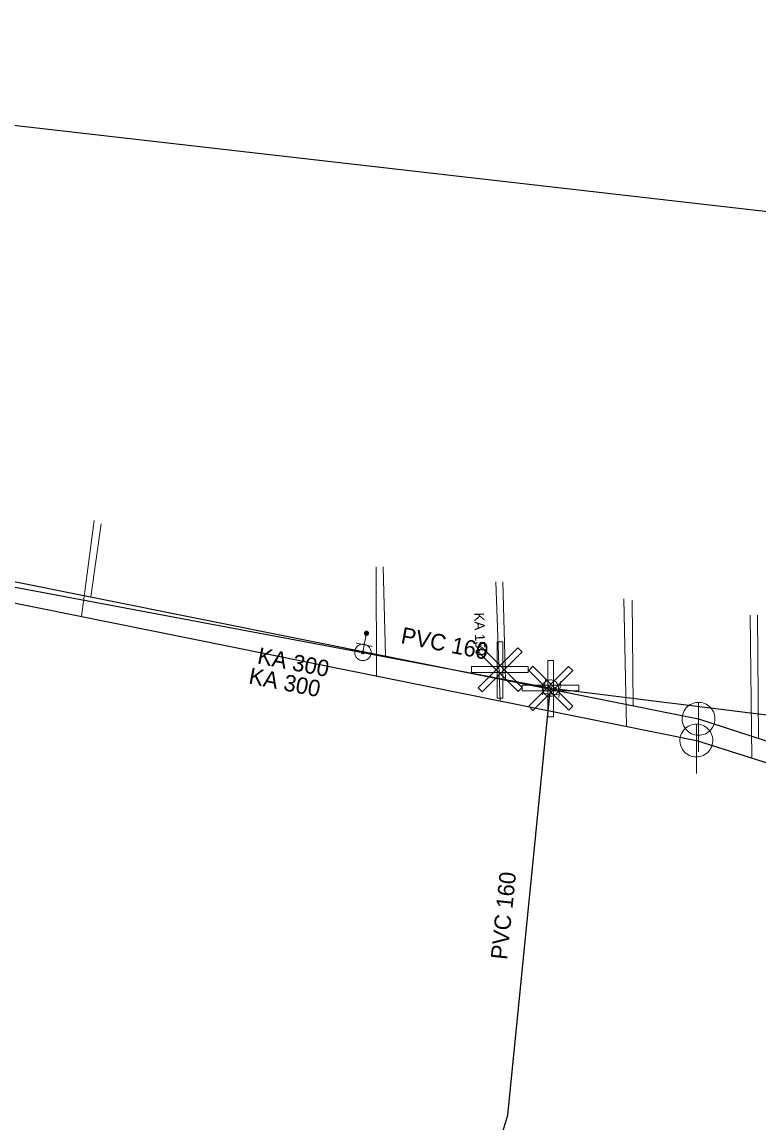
# Model space of a CAD drawing. Extents: x -809028 to -807737, y -990545 to -989489.
# Drawn here: x -808691.1 to -808646.3, y -989823.8 to -989756.8 of the extents above; entities that cross this region are included whole.
import ezdxf

# ---------------------------------------------------------------- set-up
doc = ezdxf.new("R2010")
doc.units = 0
doc.header["$LTSCALE"] = 0.32
for name, color, linetype, lineweight in [('1', 7, 'Continuous', 13), ('10', 7, 'Continuous', 13), ('11', 7, 'Continuous', 13), ('12', 7, 'Continuous', 13), ('14', 7, 'Continuous', 25), ('17', 7, 'Continuous', 25), ('22', 7, 'Continuous', 13), ('34', 7, 'Continuous', 13), ('47', 7, 'Continuous', 13), ('9', 7, 'Continuous', 13)]:
    doc.layers.add(name, color=color, linetype=linetype, lineweight=lineweight)

msp = doc.modelspace()

# ---------------------------------------------------------------- linework, layer by layer
at = {"layer": '10'}
for points in [[(-808662.189, -989794.541), (-808661.838, -989794.541), (-808661.838, -989797.976), (-808662.189, -989797.976)], [(-808660.923, -989794.905), (-808660.674, -989795.153), (-808663.103, -989797.582), (-808663.35, -989797.334)], [(-808663.342, -989795.144), (-808663.095, -989794.896), (-808660.666, -989797.325), (-808660.913, -989797.573)], [(-808660.304, -989796.05), (-808660.304, -989796.4), (-808663.74, -989796.4), (-808663.74, -989796.05)]]:
    msp.add_lwpolyline(points, close=True, dxfattribs=at)
at = {"layer": '11'}
for p, q in [((-808686.69, -989787.154), (-808687.463, -989793.008)), ((-808686.278, -989787.361), (-808686.899, -989791.802)), ((-808669.544, -989789.972), (-808669.521, -989796.626)), ((-808669.131, -989789.972), (-808668.987, -989795.4)), ((-808662.259, -989790.9), (-808662.004, -989798.142)), ((-808661.847, -989790.9), (-808661.686, -989796.866)), ((-808654.493, -989791.931), (-808654.314, -989799.693)), ((-808653.978, -989791.999), (-808653.91, -989798.428)), ((-808646.796, -989792.927), (-808646.694, -989801.616)), ((-808646.35, -989792.927), (-808646.291, -989800.413))]:
    msp.add_line(p, q, dxfattribs=at)
at = {"layer": '12'}
for points in [[(-808659.108, -989795.673), (-808658.757, -989795.673), (-808658.757, -989799.108), (-808659.108, -989799.108)], [(-808657.842, -989796.037), (-808657.593, -989796.285), (-808660.022, -989798.714), (-808660.269, -989798.466)], [(-808660.261, -989796.276), (-808660.014, -989796.028), (-808657.585, -989798.457), (-808657.831, -989798.705)], [(-808657.223, -989797.182), (-808657.223, -989797.532), (-808660.659, -989797.532), (-808660.659, -989797.182)]]:
    msp.add_lwpolyline(points, close=True, dxfattribs=at)
at = {"layer": '14'}
for p, q in [((-808697.037, -989789.766), (-808649.942, -989799.225)), ((-808697.964, -989790.891), (-808650.074, -989800.548)), ((-808650.074, -989800.548), (-808613.429, -989812.124))]:
    msp.add_line(p, q, dxfattribs=at)
at = {"layer": '14', "lineweight": 13}
for q in [(-808659.332, -989797.285), (-808658.986, -989797.72), (-808658.368, -989797.43)]:
    msp.add_line((-808658.95, -989797.358), q, dxfattribs=at)
msp.add_lwpolyline([(-808670.355, -989795.186), (-808670.276, -989794.729), (-808670.135, -989794.02)], dxfattribs=at)
at = {"layer": '14'}
msp.add_lwpolyline([(-808649.942, -989799.225), (-808613.76, -989810.999), (-808612.533, -989811.198)], dxfattribs=at)
at = {"layer": '17'}
for p, q in [((-808720.573, -989785.741), (-808670.355, -989795.186)), ((-808670.355, -989795.186), (-808659.332, -989797.285))]:
    msp.add_line(p, q, dxfattribs=at)
for points in [[(-808890.538, -989740.302), (-808584.263, -989775.39), (-808526.899, -989811.259)], [(-808664.001, -989829.47), (-808663.046, -989828.276), (-808661.539, -989823.34), (-808658.986, -989797.72)], [(-808658.368, -989797.43), (-808624.226, -989801.666), (-808621.609, -989801.943), (-808620.805, -989802.129)]]:
    msp.add_lwpolyline(points, dxfattribs=at)
at = {"layer": '22'}
for p, q in [((-808649.942, -989801.225), (-808649.941, -989798.225)), ((-808650.074, -989802.548), (-808650.073, -989799.548))]:
    msp.add_line(p, q, dxfattribs=at)
for points in [[(-808648.942, -989799.225), (-808648.947, -989799.116), (-808648.965, -989799.008), (-808648.995, -989798.902), (-808649.035, -989798.801), (-808649.087, -989798.704), (-808649.149, -989798.614), (-808649.221, -989798.531), (-808649.301, -989798.457), (-808649.389, -989798.391), (-808649.483, -989798.336), (-808649.583, -989798.291), (-808649.688, -989798.258), (-808649.795, -989798.236), (-808649.904, -989798.226), (-808650.014, -989798.228), (-808650.122, -989798.242), (-808650.229, -989798.267), (-808650.332, -989798.304), (-808650.43, -989798.353), (-808650.522, -989798.411), (-808650.608, -989798.48), (-808650.685, -989798.557), (-808650.754, -989798.643), (-808650.813, -989798.735), (-808650.861, -989798.833), (-808650.898, -989798.936), (-808650.924, -989799.043), (-808650.938, -989799.151), (-808650.941, -989799.261), (-808650.931, -989799.37), (-808650.91, -989799.477), (-808650.876, -989799.581), (-808650.832, -989799.681), (-808650.777, -989799.776), (-808650.711, -989799.864), (-808650.637, -989799.944), (-808650.554, -989800.016), (-808650.464, -989800.078), (-808650.368, -989800.13), (-808650.266, -989800.171), (-808650.161, -989800.201), (-808650.053, -989800.219), (-808649.943, -989800.225), (-808649.834, -989800.219), (-808649.726, -989800.201), (-808649.621, -989800.172), (-808649.519, -989800.131), (-808649.422, -989800.079), (-808649.332, -989800.017), (-808649.249, -989799.946), (-808649.174, -989799.866), (-808649.109, -989799.778), (-808649.053, -989799.684), (-808649.009, -989799.584), (-808648.975, -989799.48), (-808648.953, -989799.372), (-808648.943, -989799.263)], [(-808649.074, -989800.548), (-808649.079, -989800.439), (-808649.097, -989800.331), (-808649.127, -989800.225), (-808649.167, -989800.124), (-808649.219, -989800.027), (-808649.281, -989799.937), (-808649.353, -989799.854), (-808649.433, -989799.78), (-808649.521, -989799.714), (-808649.615, -989799.659), (-808649.715, -989799.614), (-808649.82, -989799.581), (-808649.927, -989799.559), (-808650.036, -989799.549), (-808650.146, -989799.551), (-808650.254, -989799.565), (-808650.361, -989799.59), (-808650.464, -989799.627), (-808650.562, -989799.676), (-808650.654, -989799.734), (-808650.74, -989799.803), (-808650.817, -989799.88), (-808650.886, -989799.966), (-808650.945, -989800.058), (-808650.993, -989800.156), (-808651.03, -989800.259), (-808651.056, -989800.366), (-808651.07, -989800.474), (-808651.073, -989800.584), (-808651.063, -989800.693), (-808651.042, -989800.8), (-808651.008, -989800.904), (-808650.964, -989801.004), (-808650.909, -989801.099), (-808650.843, -989801.187), (-808650.769, -989801.267), (-808650.686, -989801.339), (-808650.596, -989801.401), (-808650.5, -989801.453), (-808650.398, -989801.494), (-808650.293, -989801.524), (-808650.185, -989801.542), (-808650.075, -989801.548), (-808649.966, -989801.542), (-808649.858, -989801.524), (-808649.753, -989801.495), (-808649.651, -989801.454), (-808649.554, -989801.402), (-808649.464, -989801.34), (-808649.381, -989801.269), (-808649.306, -989801.189), (-808649.241, -989801.101), (-808649.185, -989801.007), (-808649.141, -989800.907), (-808649.107, -989800.803), (-808649.085, -989800.695), (-808649.075, -989800.586)]]:
    msp.add_lwpolyline(points, close=True, dxfattribs=at)
at = {"layer": '34'}
for p, q in [((-808670.766, -989794.632), (-808669.785, -989794.826)), ((-808659.238, -989796.793), (-808659.426, -989797.776)), ((-808658.306, -989796.933), (-808658.43, -989797.926)), ((-808659.483, -989797.67), (-808658.488, -989797.77))]:
    msp.add_line(p, q, dxfattribs=at)
at = {"layer": '47'}
for points in [[(-808669.863, -989795.278), (-808669.856, -989795.226), (-808669.855, -989795.174), (-808669.859, -989795.122), (-808669.868, -989795.07), (-808669.883, -989795.02), (-808669.903, -989794.971), (-808669.928, -989794.926), (-808669.958, -989794.883), (-808669.991, -989794.843), (-808670.029, -989794.806), (-808670.071, -989794.774), (-808670.115, -989794.747), (-808670.162, -989794.724), (-808670.212, -989794.707), (-808670.262, -989794.694), (-808670.314, -989794.687), (-808670.366, -989794.686), (-808670.419, -989794.69), (-808670.47, -989794.699), (-808670.52, -989794.714), (-808670.569, -989794.734), (-808670.615, -989794.759), (-808670.658, -989794.788), (-808670.698, -989794.822), (-808670.734, -989794.86), (-808670.766, -989794.902), (-808670.794, -989794.946), (-808670.816, -989794.993), (-808670.833, -989795.043), (-808670.846, -989795.093), (-808670.853, -989795.145), (-808670.854, -989795.197), (-808670.851, -989795.25), (-808670.841, -989795.301), (-808670.826, -989795.351), (-808670.807, -989795.4), (-808670.782, -989795.446), (-808670.752, -989795.489), (-808670.718, -989795.529), (-808670.68, -989795.565), (-808670.638, -989795.597), (-808670.595, -989795.625), (-808670.547, -989795.647), (-808670.497, -989795.664), (-808670.447, -989795.677), (-808670.395, -989795.684), (-808670.343, -989795.685), (-808670.291, -989795.682), (-808670.239, -989795.672), (-808670.189, -989795.657), (-808670.14, -989795.638), (-808670.095, -989795.613), (-808670.052, -989795.583), (-808670.012, -989795.549), (-808669.975, -989795.511), (-808669.943, -989795.469), (-808669.916, -989795.426), (-808669.893, -989795.378), (-808669.876, -989795.328)], [(-808670.274, -989795.201), (-808670.272, -989795.192), (-808670.273, -989795.184), (-808670.273, -989795.175), (-808670.275, -989795.167), (-808670.277, -989795.158), (-808670.281, -989795.151), (-808670.284, -989795.143), (-808670.289, -989795.136), (-808670.295, -989795.13), (-808670.301, -989795.123), (-808670.308, -989795.118), (-808670.316, -989795.113), (-808670.323, -989795.11), (-808670.33, -989795.107), (-808670.339, -989795.105), (-808670.348, -989795.103), (-808670.356, -989795.104), (-808670.365, -989795.104), (-808670.373, -989795.106), (-808670.382, -989795.108), (-808670.389, -989795.112), (-808670.397, -989795.115), (-808670.404, -989795.12), (-808670.411, -989795.126), (-808670.417, -989795.132), (-808670.422, -989795.139), (-808670.427, -989795.147), (-808670.43, -989795.154), (-808670.433, -989795.161), (-808670.435, -989795.17), (-808670.437, -989795.179), (-808670.436, -989795.187), (-808670.436, -989795.196), (-808670.434, -989795.204), (-808670.432, -989795.213), (-808670.429, -989795.22), (-808670.425, -989795.228), (-808670.42, -989795.235), (-808670.414, -989795.242), (-808670.408, -989795.248), (-808670.401, -989795.253), (-808670.393, -989795.258), (-808670.386, -989795.261), (-808670.379, -989795.264), (-808670.37, -989795.266), (-808670.361, -989795.268), (-808670.353, -989795.267), (-808670.344, -989795.267), (-808670.336, -989795.265), (-808670.327, -989795.263), (-808670.32, -989795.26), (-808670.312, -989795.256), (-808670.305, -989795.251), (-808670.299, -989795.245), (-808670.292, -989795.239), (-808670.287, -989795.232), (-808670.282, -989795.224), (-808670.279, -989795.217), (-808670.276, -989795.21)], [(-808658.453, -989797.419), (-808658.45, -989797.367), (-808658.451, -989797.314), (-808658.459, -989797.263), (-808658.471, -989797.212), (-808658.489, -989797.163), (-808658.512, -989797.115), (-808658.54, -989797.072), (-808658.572, -989797.03), (-808658.608, -989796.993), (-808658.648, -989796.959), (-808658.692, -989796.929), (-808658.738, -989796.905), (-808658.786, -989796.885), (-808658.837, -989796.871), (-808658.888, -989796.861), (-808658.94, -989796.858), (-808658.993, -989796.859), (-808659.045, -989796.867), (-808659.095, -989796.879), (-808659.144, -989796.897), (-808659.192, -989796.92), (-808659.236, -989796.948), (-808659.278, -989796.98), (-808659.315, -989797.016), (-808659.348, -989797.056), (-808659.378, -989797.1), (-808659.403, -989797.146), (-808659.422, -989797.194), (-808659.436, -989797.245), (-808659.446, -989797.296), (-808659.449, -989797.348), (-808659.448, -989797.401), (-808659.441, -989797.453), (-808659.428, -989797.503), (-808659.41, -989797.552), (-808659.388, -989797.599), (-808659.36, -989797.644), (-808659.328, -989797.685), (-808659.291, -989797.723), (-808659.251, -989797.756), (-808659.207, -989797.786), (-808659.162, -989797.811), (-808659.113, -989797.83), (-808659.062, -989797.844), (-808659.011, -989797.854), (-808658.959, -989797.857), (-808658.906, -989797.856), (-808658.855, -989797.849), (-808658.804, -989797.836), (-808658.755, -989797.818), (-808658.708, -989797.796), (-808658.664, -989797.768), (-808658.623, -989797.736), (-808658.585, -989797.699), (-808658.551, -989797.659), (-808658.521, -989797.615), (-808658.497, -989797.57), (-808658.477, -989797.521), (-808658.463, -989797.47)], [(-808658.868, -989797.368), (-808658.867, -989797.359), (-808658.868, -989797.35), (-808658.869, -989797.342), (-808658.871, -989797.334), (-808658.874, -989797.326), (-808658.878, -989797.318), (-808658.882, -989797.31), (-808658.887, -989797.304), (-808658.894, -989797.298), (-808658.9, -989797.292), (-808658.908, -989797.287), (-808658.915, -989797.283), (-808658.923, -989797.28), (-808658.93, -989797.277), (-808658.939, -989797.276), (-808658.948, -989797.275), (-808658.957, -989797.276), (-808658.965, -989797.277), (-808658.973, -989797.279), (-808658.981, -989797.282), (-808658.989, -989797.286), (-808658.997, -989797.29), (-808659.003, -989797.295), (-808659.01, -989797.302), (-808659.015, -989797.308), (-808659.02, -989797.316), (-808659.024, -989797.323), (-808659.027, -989797.331), (-808659.03, -989797.338), (-808659.031, -989797.347), (-808659.032, -989797.356), (-808659.031, -989797.365), (-808659.03, -989797.373), (-808659.028, -989797.381), (-808659.025, -989797.389), (-808659.022, -989797.397), (-808659.017, -989797.405), (-808659.012, -989797.411), (-808659.005, -989797.418), (-808658.999, -989797.423), (-808658.991, -989797.428), (-808658.984, -989797.432), (-808658.976, -989797.435), (-808658.969, -989797.438), (-808658.96, -989797.439), (-808658.951, -989797.44), (-808658.942, -989797.439), (-808658.934, -989797.438), (-808658.926, -989797.436), (-808658.918, -989797.433), (-808658.91, -989797.43), (-808658.902, -989797.425), (-808658.896, -989797.42), (-808658.89, -989797.413), (-808658.884, -989797.407), (-808658.879, -989797.399), (-808658.875, -989797.392), (-808658.872, -989797.384), (-808658.869, -989797.377)]]:
    msp.add_lwpolyline(points, close=True, dxfattribs=at)
at = {"layer": '9'}
for points in [[(-808670.261, -989794.02), (-808670.261, -989794.033), (-808670.259, -989794.046), (-808670.256, -989794.059), (-808670.251, -989794.071), (-808670.245, -989794.083), (-808670.238, -989794.094), (-808670.23, -989794.104), (-808670.22, -989794.114), (-808670.21, -989794.122), (-808670.199, -989794.129), (-808670.187, -989794.135), (-808670.175, -989794.14), (-808670.162, -989794.143), (-808670.149, -989794.145), (-808670.136, -989794.147), (-808670.123, -989794.146), (-808670.11, -989794.144), (-808670.097, -989794.141), (-808670.085, -989794.136), (-808670.073, -989794.13), (-808670.062, -989794.123), (-808670.052, -989794.115), (-808670.042, -989794.105), (-808670.034, -989794.095), (-808670.027, -989794.084), (-808670.021, -989794.072), (-808670.016, -989794.06), (-808670.013, -989794.047), (-808670.011, -989794.034), (-808670.009, -989794.021), (-808670.01, -989794.008), (-808670.012, -989793.995), (-808670.015, -989793.982), (-808670.02, -989793.97), (-808670.026, -989793.958), (-808670.033, -989793.947), (-808670.041, -989793.937), (-808670.051, -989793.927), (-808670.061, -989793.919), (-808670.072, -989793.912), (-808670.084, -989793.906), (-808670.096, -989793.901), (-808670.109, -989793.898), (-808670.122, -989793.896), (-808670.135, -989793.895), (-808670.148, -989793.895), (-808670.161, -989793.897), (-808670.174, -989793.9), (-808670.186, -989793.905), (-808670.198, -989793.911), (-808670.209, -989793.918), (-808670.219, -989793.926), (-808670.229, -989793.936), (-808670.237, -989793.946), (-808670.244, -989793.957), (-808670.25, -989793.969), (-808670.255, -989793.981), (-808670.258, -989793.994), (-808670.26, -989794.007)], [(-808670.241, -989794.02), (-808670.242, -989794.031), (-808670.24, -989794.042), (-808670.237, -989794.053), (-808670.233, -989794.063), (-808670.228, -989794.073), (-808670.222, -989794.082), (-808670.215, -989794.091), (-808670.207, -989794.099), (-808670.198, -989794.106), (-808670.189, -989794.112), (-808670.179, -989794.117), (-808670.169, -989794.121), (-808670.158, -989794.124), (-808670.147, -989794.127), (-808670.136, -989794.127), (-808670.125, -989794.127), (-808670.114, -989794.125), (-808670.103, -989794.122), (-808670.093, -989794.118), (-808670.083, -989794.113), (-808670.074, -989794.107), (-808670.065, -989794.1), (-808670.057, -989794.092), (-808670.05, -989794.083), (-808670.044, -989794.074), (-808670.039, -989794.064), (-808670.035, -989794.054), (-808670.032, -989794.043), (-808670.03, -989794.032), (-808670.029, -989794.021), (-808670.029, -989794.01), (-808670.031, -989793.999), (-808670.034, -989793.988), (-808670.038, -989793.978), (-808670.043, -989793.968), (-808670.049, -989793.959), (-808670.056, -989793.95), (-808670.064, -989793.942), (-808670.073, -989793.935), (-808670.082, -989793.929), (-808670.092, -989793.924), (-808670.102, -989793.92), (-808670.113, -989793.917), (-808670.124, -989793.915), (-808670.135, -989793.915), (-808670.146, -989793.914), (-808670.157, -989793.916), (-808670.168, -989793.919), (-808670.178, -989793.923), (-808670.188, -989793.928), (-808670.197, -989793.934), (-808670.206, -989793.941), (-808670.214, -989793.949), (-808670.221, -989793.958), (-808670.227, -989793.967), (-808670.232, -989793.977), (-808670.236, -989793.987), (-808670.239, -989793.998), (-808670.241, -989794.009)], [(-808670.222, -989794.02), (-808670.222, -989794.029), (-808670.221, -989794.038), (-808670.218, -989794.047), (-808670.215, -989794.055), (-808670.211, -989794.063), (-808670.206, -989794.071), (-808670.2, -989794.078), (-808670.194, -989794.084), (-808670.187, -989794.09), (-808670.179, -989794.095), (-808670.171, -989794.099), (-808670.163, -989794.102), (-808670.154, -989794.105), (-808670.145, -989794.106), (-808670.136, -989794.108), (-808670.127, -989794.107), (-808670.118, -989794.106), (-808670.109, -989794.103), (-808670.101, -989794.1), (-808670.093, -989794.096), (-808670.085, -989794.091), (-808670.078, -989794.085), (-808670.072, -989794.079), (-808670.066, -989794.072), (-808670.061, -989794.064), (-808670.057, -989794.056), (-808670.054, -989794.048), (-808670.051, -989794.039), (-808670.05, -989794.03), (-808670.048, -989794.021), (-808670.049, -989794.012), (-808670.05, -989794.003), (-808670.053, -989793.994), (-808670.056, -989793.986), (-808670.06, -989793.978), (-808670.065, -989793.97), (-808670.071, -989793.963), (-808670.077, -989793.957), (-808670.084, -989793.951), (-808670.092, -989793.946), (-808670.1, -989793.942), (-808670.108, -989793.939), (-808670.117, -989793.936), (-808670.126, -989793.935), (-808670.135, -989793.934), (-808670.144, -989793.934), (-808670.153, -989793.935), (-808670.162, -989793.938), (-808670.17, -989793.941), (-808670.178, -989793.945), (-808670.186, -989793.95), (-808670.193, -989793.956), (-808670.199, -989793.962), (-808670.205, -989793.969), (-808670.21, -989793.977), (-808670.214, -989793.985), (-808670.217, -989793.993), (-808670.22, -989794.002), (-808670.221, -989794.011)], [(-808670.202, -989794.02), (-808670.202, -989794.027), (-808670.201, -989794.034), (-808670.2, -989794.041), (-808670.197, -989794.047), (-808670.194, -989794.053), (-808670.19, -989794.059), (-808670.186, -989794.065), (-808670.181, -989794.07), (-808670.175, -989794.074), (-808670.169, -989794.078), (-808670.163, -989794.081), (-808670.157, -989794.084), (-808670.15, -989794.085), (-808670.143, -989794.088), (-808670.136, -989794.088), (-808670.129, -989794.088), (-808670.122, -989794.086), (-808670.115, -989794.085), (-808670.109, -989794.082), (-808670.102, -989794.079), (-808670.097, -989794.075), (-808670.091, -989794.071), (-808670.086, -989794.066), (-808670.082, -989794.06), (-808670.078, -989794.054), (-808670.075, -989794.048), (-808670.072, -989794.042), (-808670.07, -989794.035), (-808670.069, -989794.028), (-808670.068, -989794.021), (-808670.068, -989794.014), (-808670.069, -989794.007), (-808670.071, -989794), (-808670.074, -989793.994), (-808670.077, -989793.987), (-808670.081, -989793.982), (-808670.085, -989793.976), (-808670.09, -989793.971), (-808670.096, -989793.967), (-808670.101, -989793.963), (-808670.108, -989793.96), (-808670.114, -989793.957), (-808670.121, -989793.955), (-808670.128, -989793.954), (-808670.135, -989793.954), (-808670.142, -989793.954), (-808670.149, -989793.954), (-808670.156, -989793.956), (-808670.162, -989793.959), (-808670.168, -989793.962), (-808670.174, -989793.966), (-808670.18, -989793.97), (-808670.185, -989793.975), (-808670.189, -989793.981), (-808670.193, -989793.986), (-808670.196, -989793.993), (-808670.199, -989793.999), (-808670.2, -989794.006), (-808670.202, -989794.013)], [(-808670.182, -989794.02), (-808670.182, -989794.025), (-808670.182, -989794.03), (-808670.181, -989794.035), (-808670.179, -989794.039), (-808670.177, -989794.044), (-808670.174, -989794.048), (-808670.171, -989794.051), (-808670.167, -989794.055), (-808670.164, -989794.058), (-808670.16, -989794.061), (-808670.155, -989794.063), (-808670.151, -989794.065), (-808670.146, -989794.066), (-808670.141, -989794.068), (-808670.136, -989794.068), (-808670.131, -989794.068), (-808670.126, -989794.067), (-808670.121, -989794.066), (-808670.117, -989794.064), (-808670.112, -989794.062), (-808670.108, -989794.059), (-808670.104, -989794.056), (-808670.101, -989794.052), (-808670.098, -989794.049), (-808670.095, -989794.045), (-808670.093, -989794.04), (-808670.091, -989794.036), (-808670.09, -989794.031), (-808670.089, -989794.026), (-808670.088, -989794.021), (-808670.088, -989794.016), (-808670.089, -989794.011), (-808670.09, -989794.006), (-808670.092, -989794.002), (-808670.094, -989793.997), (-808670.097, -989793.993), (-808670.1, -989793.989), (-808670.103, -989793.986), (-808670.107, -989793.983), (-808670.111, -989793.98), (-808670.116, -989793.978), (-808670.12, -989793.976), (-808670.125, -989793.975), (-808670.13, -989793.974), (-808670.135, -989793.974), (-808670.14, -989793.974), (-808670.145, -989793.975), (-808670.15, -989793.975), (-808670.154, -989793.977), (-808670.159, -989793.979), (-808670.163, -989793.982), (-808670.166, -989793.985), (-808670.17, -989793.988), (-808670.173, -989793.992), (-808670.176, -989793.996), (-808670.178, -989794.001), (-808670.18, -989794.005), (-808670.181, -989794.01), (-808670.182, -989794.015)], [(-808670.162, -989794.02), (-808670.162, -989794.023), (-808670.163, -989794.026), (-808670.162, -989794.028), (-808670.161, -989794.031), (-808670.16, -989794.034), (-808670.158, -989794.036), (-808670.156, -989794.038), (-808670.154, -989794.04), (-808670.152, -989794.042), (-808670.15, -989794.044), (-808670.147, -989794.046), (-808670.144, -989794.047), (-808670.142, -989794.047), (-808670.139, -989794.048), (-808670.136, -989794.048), (-808670.133, -989794.048), (-808670.13, -989794.048), (-808670.127, -989794.047), (-808670.125, -989794.046), (-808670.122, -989794.045), (-808670.12, -989794.043), (-808670.117, -989794.041), (-808670.115, -989794.039), (-808670.114, -989794.037), (-808670.112, -989794.035), (-808670.111, -989794.032), (-808670.109, -989794.029), (-808670.109, -989794.027), (-808670.108, -989794.024), (-808670.107, -989794.021), (-808670.108, -989794.018), (-808670.108, -989794.015), (-808670.109, -989794.012), (-808670.11, -989794.01), (-808670.111, -989794.007), (-808670.113, -989794.005), (-808670.114, -989794.002), (-808670.116, -989794), (-808670.119, -989793.999), (-808670.121, -989793.997), (-808670.124, -989793.996), (-808670.126, -989793.995), (-808670.129, -989793.994), (-808670.132, -989793.994), (-808670.135, -989793.993), (-808670.138, -989793.994), (-808670.141, -989793.993), (-808670.143, -989793.995), (-808670.146, -989793.995), (-808670.149, -989793.996), (-808670.151, -989793.998), (-808670.153, -989793.999), (-808670.155, -989794.001), (-808670.157, -989794.004), (-808670.159, -989794.006), (-808670.16, -989794.009), (-808670.161, -989794.011), (-808670.162, -989794.014), (-808670.162, -989794.017)], [(-808670.143, -989794.02), (-808670.143, -989794.022), (-808670.143, -989794.022), (-808670.142, -989794.022), (-808670.142, -989794.024), (-808670.143, -989794.025), (-808670.141, -989794.025), (-808670.141, -989794.025), (-808670.141, -989794.027), (-808670.141, -989794.027), (-808670.14, -989794.028), (-808670.138, -989794.028), (-808670.138, -989794.028), (-808670.138, -989794.029), (-808670.136, -989794.029), (-808670.136, -989794.029), (-808670.135, -989794.029), (-808670.134, -989794.029), (-808670.134, -989794.028), (-808670.133, -989794.028), (-808670.131, -989794.028), (-808670.131, -989794.027), (-808670.131, -989794.027), (-808670.13, -989794.026), (-808670.13, -989794.026), (-808670.128, -989794.025), (-808670.128, -989794.024), (-808670.127, -989794.023), (-808670.127, -989794.023), (-808670.127, -989794.022), (-808670.127, -989794.021), (-808670.127, -989794.02), (-808670.127, -989794.019), (-808670.127, -989794.019), (-808670.128, -989794.018), (-808670.128, -989794.017), (-808670.129, -989794.016), (-808670.129, -989794.016), (-808670.13, -989794.015), (-808670.13, -989794.015), (-808670.131, -989794.014), (-808670.132, -989794.014), (-808670.133, -989794.013), (-808670.133, -989794.013), (-808670.134, -989794.013), (-808670.135, -989794.013), (-808670.136, -989794.013), (-808670.137, -989794.013), (-808670.137, -989794.013), (-808670.138, -989794.014), (-808670.139, -989794.013), (-808670.14, -989794.015), (-808670.14, -989794.015), (-808670.141, -989794.015), (-808670.141, -989794.015), (-808670.142, -989794.017), (-808670.142, -989794.018), (-808670.142, -989794.019), (-808670.143, -989794.019), (-808670.143, -989794.02)]]:
    msp.add_lwpolyline(points, close=True, dxfattribs=at)

# ---------------------------------------------------------------- texts
at = {"layer": '1'}
for s, height, rotation, p in [('KA 150', 0.6, 272, (-808663.585, -989792.771)), ('PVC 160 ', 1, 349, (-808668.097, -989794.613)), ('KA 300', 1, 349, (-808676.821, -989795.851)), ('KA 300', 1, 349, (-808677.351, -989797.072)), ('PVC 160 ', 1, 84, (-808661.59, -989813.914))]:
    msp.add_text(s, height=height, rotation=rotation, dxfattribs=at).set_placement(p)

doc.saveas('drawing.dxf')
